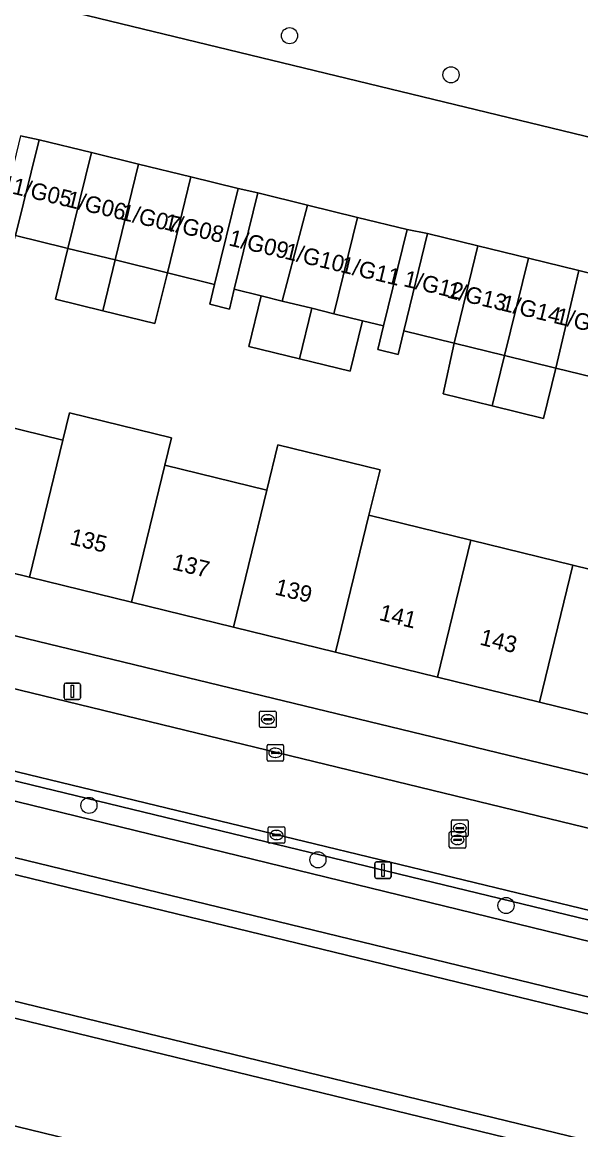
# Model space of a CAD drawing. Extents: x 162803 to 163818, y 381639 to 382475.
# Drawn here: x 163586.7 to 163620.5, y 382239.1 to 382306.2 of the extents above; entities that cross this region are included whole.
import ezdxf

# ---------------------------------------------------------------- set-up
doc = ezdxf.new("R2010")
doc.units = 0
for name, color, linetype in [('IMGEO_Boom', 7, 'Continuous'), ('IMGEO_Brandkraan', 7, 'Continuous'), ('IMGEO_Erf', 7, 'Continuous'), ('IMGEO_Gemengd_bos', 7, 'Continuous'), ('IMGEO_Groenvoorziening', 7, 'Continuous'), ('IMGEO_Haag', 7, 'Continuous'), ('IMGEO_Kolk', 7, 'Continuous'), ('IMGEO_Lichtmast', 7, 'Continuous'), ('IMGEO_Oever', 7, 'Continuous'), ('IMGEO_Pand', 7, 'Continuous'), ('IMGEO_Pand_nummerreeks', 7, 'Continuous'), ('IMGEO_Rijbaan_lokaal_open', 7, 'Continuous'), ('IMGEO_Rioolput', 7, 'Continuous'), ('IMGEO_Voetpad_open', 7, 'Continuous'), ('IMGEO_Waterloop', 7, 'Continuous')]:
    doc.layers.add(name, color=color, linetype=linetype)

msp = doc.modelspace()

# ---------------------------------------------------------------- linework, layer by layer
at = {"layer": 'IMGEO_Boom'}
for centre in [(163602.87, 382305.36), (163612.663, 382302.991), (163590.705, 382258.716), (163604.592, 382255.421), (163616, 382252.65)]:
    msp.add_circle(centre, 0.489, dxfattribs=at)
at = {"layer": 'IMGEO_Brandkraan'}
for p, q in [((163601.052, 382263.507), (163601.052, 382264.359)), ((163601.127, 382264.433), (163601.979, 382264.433)), ((163601.311, 382263.927), (163601.311, 382263.939)), ((163601.354, 382263.976), (163601.752, 382263.976)), ((163601.54, 382264.213), (163601.565, 382264.213)), ((163601.795, 382263.939), (163601.795, 382263.927)), ((163602.053, 382264.359), (163602.053, 382263.507)), ((163601.979, 382263.433), (163601.127, 382263.433)), ((163601.749, 382263.89), (163601.351, 382263.89)), ((163601.563, 382263.653), (163601.538, 382263.653))]:
    msp.add_line(p, q, dxfattribs=at)
for points in [[(163601.052, 382263.507), (163601.052, 382264.359)], [(163601.127, 382264.433), (163601.979, 382264.433)], [(163602.053, 382264.359), (163602.053, 382263.507)], [(163601.979, 382263.433), (163601.127, 382263.433)]]:
    msp.add_lwpolyline(points, dxfattribs=at)
for centre, radius, start, end in [((163601.129, 382264.357), 0.0765, 91.55205, 178.44795), ((163601.129, 382264.357), 0.0765, 91.55205, 178.44795), ((163601.351, 382263.936), 0.0403, 85.87752, 175.75265), ((163601.348, 382263.926), 0.0366, 178.93798, 274.71019), ((163601.752, 382263.933), 0.043, 264.86636, 352.45326), ((163601.756, 382263.938), 0.0386, 1.73085, 96.63898), ((163601.977, 382264.357), 0.0765, 1.55205, 88.44795), ((163601.977, 382264.357), 0.0765, 1.55205, 88.44795), ((163601.129, 382263.509), 0.0765, 181.55205, 268.44795), ((163601.129, 382263.509), 0.0765, 181.55205, 268.44795), ((163601.977, 382263.509), 0.0765, 271.55205, 358.44795), ((163601.977, 382263.509), 0.0765, 271.55205, 358.44795)]:
    msp.add_arc(centre, radius, start, end, dxfattribs=at)
for centre, major_axis, ratio, start_param, end_param in [((163601.539, 382263.933), (-0.387, 0.002), 0.722429, 4.712389, 7.853982), ((163601.564, 382263.933), (-0.39, 0.002), 0.717154, 1.570796, 4.712389)]:
    msp.add_ellipse(centre, major_axis=major_axis, ratio=ratio, start_param=start_param, end_param=end_param, dxfattribs=at)
at = {"layer": 'IMGEO_Erf'}
for points in [[(163622.014, 382284.485), (163619.015, 382285.219), (163618.267, 382282.165), (163615.16, 382282.926), (163612.179, 382283.656), (163612.854, 382286.728), (163609.801, 382287.475), (163609.448, 382286.035), (163608.223, 382286.335), (163608.575, 382287.775), (163607.29, 382288.09), (163606.54, 382285.027), (163603.472, 382285.778), (163600.404, 382286.53), (163601.154, 382289.592), (163599.515, 382289.993), (163599.222, 382288.791), (163598.029, 382289.082), (163598.325, 382290.292), (163595.465, 382290.992), (163594.711, 382287.914), (163591.54, 382288.691), (163588.675, 382289.393), (163589.429, 382292.47), (163589.278, 382292.507), (163586.263, 382293.245)], [(163582.941, 382282.355), (163589.126, 382280.84), (163589.532, 382282.5), (163595.718, 382280.986), (163595.312, 382279.326), (163601.497, 382277.812), (163602.17, 382280.562), (163608.356, 382279.048), (163607.683, 382276.298), (163613.868, 382274.784), (163620.054, 382273.269), (163626.239, 382271.755)]]:
    msp.add_lwpolyline(points, dxfattribs=at)
msp.add_lwpolyline([(163599.466, 382269.517), (163593.282, 382271.031), (163587.095, 382272.545), (163580.911, 382274.059), (163574.725, 382275.574), (163568.393, 382277.124), (163567.518, 382273.524), (163629.714, 382258.462), (163630.541, 382261.909), (163624.208, 382263.459), (163618.023, 382264.974), (163611.836, 382266.488), (163605.652, 382268.002)], close=True, dxfattribs=at)
at = {"layer": 'IMGEO_Gemengd_bos'}
msp.add_lwpolyline([(163586.764, 382307.529), (163636.405, 382295.498), (163637.222, 382298.834), (163637.98, 382301.952), (163641.104, 382301.192), (163641.048, 382300.96), (163648.287, 382299.241), (163648.348, 382299.493), (163656.625, 382297.479), (163687.83, 382289.624)], dxfattribs=at)
at = {"layer": 'IMGEO_Groenvoorziening'}
for points in [[(163669.753, 382240.472), (163649.074, 382245.565), (163648.937, 382244.999), (163648.57, 382243.743), (163622.957, 382250), (163572.066, 382262.432), (163568.209, 382263.389), (163565.277, 382264.101), (163545.588, 382268.883), (163545.89, 382269.973), (163546.035, 382270.573), (163541.443, 382271.692), (163539.235, 382272.14), (163539.063, 382271.42), (163536.938, 382272.02), (163535.091, 382271.692), (163535.459, 382271.612), (163534.615, 382268.088), (163605.062, 382250.972), (163735.758, 382219.218)], [(163707.145, 382216.427), (163572.981, 382249.028), (163532.411, 382258.886), (163531.388, 382254.612), (163535.729, 382253.427), (163535.203, 382251.5), (163541.473, 382250), (163579.42, 382240.924), (163584.824, 382239.627), (163594.965, 382237.167), (163634.005, 382227.697), (163640.982, 382226.025), (163657.455, 382221.482), (163699.164, 382211.305)], [(163657.455, 382221.482), (163640.982, 382226.025), (163634.005, 382227.697), (163594.965, 382237.167), (163584.824, 382239.627), (163579.42, 382240.924), (163541.473, 382250), (163535.203, 382251.5), (163534.813, 382250.071), (163534.364, 382250.18), (163534.446, 382250.487), (163533.461, 382250.718)]]:
    msp.add_lwpolyline(points, dxfattribs=at)
for points in [[(163581.099, 382261.439), (163581.234, 382261.984), (163579.352, 382262.439), (163579.211, 382261.897), (163568.47, 382264.5), (163568.209, 382263.389), (163572.066, 382262.432), (163622.957, 382250), (163648.57, 382243.743), (163648.937, 382244.999), (163630.706, 382249.417), (163629.057, 382249.817), (163626.325, 382250.479), (163623.369, 382251.195), (163623.5, 382251.765), (163621.835, 382252.168), (163621.711, 382251.597)], [(163581.234, 382261.984), (163581.099, 382261.439), (163621.711, 382251.597), (163621.835, 382252.168)]]:
    msp.add_lwpolyline(points, close=True, dxfattribs=at)
at = {"layer": 'IMGEO_Haag'}
msp.add_lwpolyline([(163581.234, 382261.984), (163581.099, 382261.439), (163621.711, 382251.597), (163621.835, 382252.168)], close=True, dxfattribs=at)
at = {"layer": 'IMGEO_Kolk'}
for p, q in [((163601.511, 382261.48), (163601.511, 382262.332)), ((163601.586, 382262.406), (163602.438, 382262.406)), ((163601.77, 382261.9), (163601.77, 382261.912)), ((163601.813, 382261.949), (163602.211, 382261.949)), ((163601.999, 382262.186), (163602.024, 382262.186)), ((163602.254, 382261.912), (163602.254, 382261.9)), ((163602.512, 382262.332), (163602.512, 382261.48)), ((163602.438, 382261.406), (163601.586, 382261.406)), ((163602.208, 382261.863), (163601.81, 382261.863)), ((163602.022, 382261.626), (163601.997, 382261.626)), ((163601.576, 382256.497), (163601.576, 382257.349)), ((163601.651, 382257.423), (163602.503, 382257.423)), ((163602.064, 382257.203), (163602.089, 382257.203)), ((163602.577, 382257.349), (163602.577, 382256.497)), ((163601.835, 382256.917), (163601.835, 382256.929)), ((163602.273, 382256.88), (163601.875, 382256.88)), ((163601.878, 382256.966), (163602.276, 382256.966)), ((163602.087, 382256.643), (163602.062, 382256.643)), ((163602.319, 382256.929), (163602.319, 382256.917)), ((163602.503, 382256.423), (163601.651, 382256.423))]:
    msp.add_line(p, q, dxfattribs=at)
for points in [[(163601.511, 382261.48), (163601.511, 382262.332)], [(163601.586, 382262.406), (163602.438, 382262.406)], [(163602.512, 382262.332), (163602.512, 382261.48)], [(163602.438, 382261.406), (163601.586, 382261.406)], [(163601.576, 382256.497), (163601.576, 382257.349)], [(163601.651, 382257.423), (163602.503, 382257.423)], [(163602.577, 382257.349), (163602.577, 382256.497)], [(163602.503, 382256.423), (163601.651, 382256.423)]]:
    msp.add_lwpolyline(points, dxfattribs=at)
for centre, radius, start, end in [((163601.588, 382262.33), 0.0765, 91.55205, 178.44795), ((163601.588, 382262.33), 0.0765, 91.55205, 178.44795), ((163601.81, 382261.909), 0.0403, 85.87752, 175.75265), ((163601.807, 382261.899), 0.0366, 178.93798, 274.71019), ((163602.211, 382261.906), 0.043, 264.86636, 352.45326), ((163602.215, 382261.911), 0.0386, 1.73085, 96.63898), ((163602.436, 382262.33), 0.0765, 1.55205, 88.44795), ((163602.436, 382262.33), 0.0765, 1.55205, 88.44795), ((163601.588, 382261.482), 0.0765, 181.55205, 268.44795), ((163601.588, 382261.482), 0.0765, 181.55205, 268.44795), ((163602.436, 382261.482), 0.0765, 271.55205, 358.44795), ((163602.436, 382261.482), 0.0765, 271.55205, 358.44795), ((163601.653, 382257.347), 0.0765, 91.55205, 178.44795), ((163601.653, 382257.347), 0.0765, 91.55205, 178.44795), ((163602.501, 382257.347), 0.0765, 1.55205, 88.44795), ((163602.501, 382257.347), 0.0765, 1.55205, 88.44795), ((163601.875, 382256.926), 0.0403, 85.87752, 175.75265), ((163601.872, 382256.916), 0.0366, 178.93798, 274.71019), ((163602.276, 382256.923), 0.043, 264.86636, 352.45326), ((163602.28, 382256.928), 0.0386, 1.73085, 96.63898), ((163601.653, 382256.499), 0.0765, 181.55205, 268.44795), ((163601.653, 382256.499), 0.0765, 181.55205, 268.44795), ((163602.501, 382256.499), 0.0765, 271.55205, 358.44795), ((163602.501, 382256.499), 0.0765, 271.55205, 358.44795)]:
    msp.add_arc(centre, radius, start, end, dxfattribs=at)
for centre, major_axis, ratio, start_param, end_param in [((163601.998, 382261.906), (-0.387, 0.002), 0.722429, 4.712389, 7.853982), ((163602.023, 382261.906), (-0.39, 0.002), 0.717154, 1.570796, 4.712389), ((163602.063, 382256.923), (-0.387, 0.002), 0.722429, 4.712389, 7.853982), ((163602.088, 382256.923), (-0.39, 0.002), 0.717154, 1.570796, 4.712389)]:
    msp.add_ellipse(centre, major_axis=major_axis, ratio=ratio, start_param=start_param, end_param=end_param, dxfattribs=at)
at = {"layer": 'IMGEO_Lichtmast'}
for p, q in [((163589.201, 382265.226), (163589.201, 382266.026)), ((163589.201, 382266.026), (163589.201, 382265.226)), ((163589.301, 382266.126), (163590.091, 382266.126)), ((163590.091, 382266.126), (163589.301, 382266.126)), ((163590.191, 382266.026), (163590.191, 382265.226)), ((163590.191, 382265.226), (163590.191, 382266.026)), ((163590.091, 382265.126), (163589.301, 382265.126)), ((163589.301, 382265.126), (163590.091, 382265.126)), ((163608.041, 382254.392), (163608.041, 382255.192)), ((163608.041, 382255.192), (163608.041, 382254.392)), ((163608.141, 382255.292), (163608.931, 382255.292)), ((163608.931, 382255.292), (163608.141, 382255.292)), ((163609.031, 382255.192), (163609.031, 382254.392)), ((163609.031, 382254.392), (163609.031, 382255.192)), ((163608.931, 382254.292), (163608.141, 382254.292)), ((163608.141, 382254.292), (163608.931, 382254.292))]:
    msp.add_line(p, q, dxfattribs=at)
for points in [[(163589.621, 382266.001), (163589.771, 382266.001), (163589.771, 382265.251), (163589.621, 382265.251), (163589.621, 382266.001)], [(163608.461, 382255.167), (163608.611, 382255.167), (163608.611, 382254.417), (163608.461, 382254.417), (163608.461, 382255.167)]]:
    msp.add_lwpolyline(points, dxfattribs=at)
for centre, start, end in [((163589.301, 382266.026), 90, 180), ((163589.301, 382266.026), 90, 180), ((163590.091, 382266.026), 0, 90), ((163590.091, 382266.026), 360, 90), ((163589.301, 382265.226), 180, 270), ((163589.301, 382265.226), 180, 270), ((163590.091, 382265.226), 270, 0), ((163590.091, 382265.226), 270, 0), ((163608.141, 382255.192), 90, 180), ((163608.141, 382255.192), 90, 180), ((163608.931, 382255.192), 0, 90), ((163608.931, 382255.192), 360, 90), ((163608.141, 382254.392), 180, 270), ((163608.141, 382254.392), 180, 270), ((163608.931, 382254.392), 270, 0), ((163608.931, 382254.392), 270, 0)]:
    msp.add_arc(centre, 0.1, start, end, dxfattribs=at)
at = {"layer": 'IMGEO_Oever'}
msp.add_lwpolyline([(163735.758, 382219.218), (163605.062, 382250.972), (163534.615, 382268.088), (163534.382, 382267.115), (163604.826, 382250), (163735.297, 382218.301)], dxfattribs=at)
msp.add_lwpolyline([(163573.217, 382250), (163532.644, 382259.859), (163532.411, 382258.886), (163572.981, 382249.028), (163707.145, 382216.427), (163707.186, 382216.598), (163707.025, 382216.641), (163706.023, 382217.729)], close=True, dxfattribs=at)
at = {"layer": 'IMGEO_Pand'}
for points in [[(163590.852, 382298.283), (163587.686, 382299.058), (163586.263, 382293.245), (163589.278, 382292.507), (163589.429, 382292.47)], [(163590.852, 382298.283), (163589.429, 382292.47), (163592.294, 382291.768), (163593.717, 382297.582)], [(163592.294, 382291.768), (163595.465, 382290.992), (163596.888, 382296.805), (163593.717, 382297.582)], [(163596.888, 382296.805), (163595.465, 382290.992), (163598.325, 382290.292), (163599.748, 382296.105)], [(163603.961, 382295.092), (163600.939, 382295.831), (163599.515, 382289.993), (163601.154, 382289.592), (163602.43, 382289.28)], [(163606.982, 382294.352), (163603.961, 382295.092), (163602.43, 382289.28), (163604.222, 382288.841), (163605.554, 382288.515)], [(163606.982, 382294.352), (163605.554, 382288.515), (163607.29, 382288.09), (163608.575, 382287.775), (163610.004, 382293.613)], [(163614.298, 382292.626), (163611.245, 382293.373), (163609.801, 382287.475), (163612.854, 382286.728)], [(163591.54, 382288.691), (163592.294, 382291.768), (163589.429, 382292.47), (163588.675, 382289.393)], [(163614.298, 382292.626), (163612.854, 382286.728), (163615.908, 382285.98), (163617.352, 382291.878)], [(163591.54, 382288.691), (163594.711, 382287.914), (163595.465, 382290.992), (163592.294, 382291.768)], [(163619.015, 382285.219), (163620.405, 382291.13), (163617.352, 382291.878), (163615.908, 382285.98)], [(163620.405, 382291.13), (163619.015, 382285.219), (163622.014, 382284.485), (163623.458, 382290.383)], [(163602.43, 382289.28), (163601.154, 382289.592), (163600.404, 382286.53), (163603.472, 382285.778), (163604.222, 382288.841)], [(163605.554, 382288.515), (163604.222, 382288.841), (163603.472, 382285.778), (163606.54, 382285.027), (163607.29, 382288.09)], [(163612.854, 382286.728), (163612.179, 382283.656), (163615.16, 382282.926), (163615.908, 382285.98)], [(163619.015, 382285.219), (163615.908, 382285.98), (163615.16, 382282.926), (163618.267, 382282.165)], [(163587.095, 382272.545), (163589.126, 382280.84), (163582.941, 382282.355), (163580.911, 382274.059)], [(163587.095, 382272.545), (163593.282, 382271.031), (163595.312, 382279.326), (163595.718, 382280.986), (163589.532, 382282.5), (163589.126, 382280.84)], [(163599.466, 382269.517), (163605.652, 382268.002), (163607.683, 382276.298), (163608.356, 382279.048), (163602.17, 382280.562), (163601.497, 382277.812)], [(163599.466, 382269.517), (163601.497, 382277.812), (163595.312, 382279.326), (163593.282, 382271.031)], [(163607.683, 382276.298), (163605.652, 382268.002), (163611.836, 382266.488), (163613.868, 382274.784)], [(163618.023, 382264.974), (163620.054, 382273.269), (163613.868, 382274.784), (163611.836, 382266.488)], [(163626.239, 382271.755), (163620.054, 382273.269), (163618.023, 382264.974), (163624.208, 382263.459)]]:
    msp.add_lwpolyline(points, close=True, dxfattribs=at)
at = {"layer": 'IMGEO_Rijbaan_lokaal_open'}
for points in [[(163636.405, 382295.498), (163586.764, 382307.529)], [(163586.55, 382299.29), (163587.686, 382299.058), (163590.852, 382298.283), (163593.717, 382297.582), (163596.888, 382296.805), (163599.748, 382296.105), (163600.939, 382295.831), (163603.961, 382295.092), (163606.982, 382294.352), (163610.004, 382293.613), (163611.245, 382293.373), (163614.298, 382292.626), (163617.352, 382291.878), (163620.405, 382291.13), (163623.458, 382290.383)]]:
    msp.add_lwpolyline(points, dxfattribs=at)
msp.add_lwpolyline([(163570.121, 382269.682), (163568.983, 382264.946), (163579.352, 382262.439), (163581.234, 382261.984), (163621.835, 382252.168), (163623.5, 382251.765), (163645.168, 382246.526), (163646.325, 382251.195), (163634.38, 382254.107), (163630.719, 382254.979)], close=True, dxfattribs=at)
at = {"layer": 'IMGEO_Rioolput'}
for p, q in [((163612.698, 382256.912), (163612.698, 382257.764)), ((163612.773, 382257.838), (163613.625, 382257.838)), ((163612.957, 382257.332), (163612.957, 382257.344)), ((163613.395, 382257.295), (163612.997, 382257.295)), ((163613, 382257.381), (163613.398, 382257.381)), ((163613.186, 382257.618), (163613.211, 382257.618)), ((163613.441, 382257.344), (163613.441, 382257.332)), ((163613.699, 382257.764), (163613.699, 382256.912)), ((163612.559, 382256.201), (163612.559, 382257.053)), ((163612.634, 382257.127), (163613.486, 382257.127)), ((163613.625, 382256.838), (163612.773, 382256.838)), ((163612.818, 382256.621), (163612.818, 382256.633)), ((163613.256, 382256.584), (163612.858, 382256.584)), ((163612.861, 382256.67), (163613.259, 382256.67)), ((163613.047, 382256.907), (163613.072, 382256.907)), ((163613.209, 382257.058), (163613.184, 382257.058)), ((163613.302, 382256.633), (163613.302, 382256.621)), ((163613.56, 382257.053), (163613.56, 382256.201)), ((163613.486, 382256.127), (163612.634, 382256.127)), ((163613.07, 382256.347), (163613.045, 382256.347))]:
    msp.add_line(p, q, dxfattribs=at)
for points in [[(163612.698, 382256.912), (163612.698, 382257.764)], [(163612.773, 382257.838), (163613.625, 382257.838)], [(163613.699, 382257.764), (163613.699, 382256.912)], [(163612.559, 382256.201), (163612.559, 382257.053)], [(163612.634, 382257.127), (163613.486, 382257.127)], [(163613.625, 382256.838), (163612.773, 382256.838)], [(163613.56, 382257.053), (163613.56, 382256.201)], [(163613.486, 382256.127), (163612.634, 382256.127)]]:
    msp.add_lwpolyline(points, dxfattribs=at)
for centre, radius, start, end in [((163612.775, 382257.762), 0.0765, 91.55205, 178.44795), ((163612.775, 382257.762), 0.0765, 91.55205, 178.44795), ((163612.997, 382257.341), 0.0403, 85.87752, 175.75265), ((163612.994, 382257.331), 0.0366, 178.93798, 274.71019), ((163613.398, 382257.338), 0.043, 264.86636, 352.45326), ((163613.402, 382257.343), 0.0386, 1.73085, 96.63898), ((163613.623, 382257.762), 0.0765, 1.55205, 88.44795), ((163613.623, 382257.762), 0.0765, 1.55205, 88.44795), ((163612.636, 382257.051), 0.0765, 91.55205, 178.44795), ((163612.636, 382257.051), 0.0765, 91.55205, 178.44795), ((163612.775, 382256.914), 0.0765, 181.55205, 268.44795), ((163612.775, 382256.914), 0.0765, 181.55205, 268.44795), ((163612.858, 382256.63), 0.0403, 85.87752, 175.75265), ((163612.855, 382256.62), 0.0366, 178.93798, 274.71019), ((163613.259, 382256.627), 0.043, 264.86636, 352.45326), ((163613.263, 382256.632), 0.0386, 1.73085, 96.63898), ((163613.484, 382257.051), 0.0765, 1.55205, 88.44795), ((163613.484, 382257.051), 0.0765, 1.55205, 88.44795), ((163613.623, 382256.914), 0.0765, 271.55205, 358.44795), ((163613.623, 382256.914), 0.0765, 271.55205, 358.44795), ((163612.636, 382256.203), 0.0765, 181.55205, 268.44795), ((163612.636, 382256.203), 0.0765, 181.55205, 268.44795), ((163613.484, 382256.203), 0.0765, 271.55205, 358.44795), ((163613.484, 382256.203), 0.0765, 271.55205, 358.44795)]:
    msp.add_arc(centre, radius, start, end, dxfattribs=at)
for centre, major_axis, ratio, start_param, end_param in [((163613.185, 382257.338), (-0.387, 0.002), 0.722429, 4.712389, 7.853982), ((163613.21, 382257.338), (-0.39, 0.002), 0.717154, 1.570796, 4.712389), ((163613.046, 382256.627), (-0.387, 0.002), 0.722429, 4.712389, 7.853982), ((163613.071, 382256.627), (-0.39, 0.002), 0.717154, 1.570796, 4.712389)]:
    msp.add_ellipse(centre, major_axis=major_axis, ratio=ratio, start_param=start_param, end_param=end_param, dxfattribs=at)
at = {"layer": 'IMGEO_Voetpad_open'}
for points in [[(163587.686, 382299.058), (163586.55, 382299.29), (163585.132, 382293.499), (163584.842, 382292.315), (163585.968, 382292.039), (163586.263, 382293.245)], [(163600.939, 382295.831), (163599.748, 382296.105), (163598.325, 382290.292), (163598.029, 382289.082), (163599.222, 382288.791), (163599.515, 382289.993)], [(163611.245, 382293.373), (163610.004, 382293.613), (163608.575, 382287.775), (163608.223, 382286.335), (163609.448, 382286.035), (163609.801, 382287.475)]]:
    msp.add_lwpolyline(points, close=True, dxfattribs=at)
for points in [[(163567.518, 382273.524), (163565.794, 382273.941), (163542.645, 382279.547), (163542.158, 382276.518), (163566.226, 382270.636), (163570.121, 382269.682), (163630.719, 382254.979), (163634.38, 382254.107), (163646.325, 382251.195), (163647.272, 382250.993)], [(163650.903, 382253.181), (163649.497, 382253.676), (163640.233, 382255.911), (163635.189, 382257.136), (163631.188, 382258.105), (163629.714, 382258.462), (163567.518, 382273.524)]]:
    msp.add_lwpolyline(points, dxfattribs=at)
at = {"layer": 'IMGEO_Waterloop'}
for points in [[(163735.297, 382218.301), (163604.826, 382250), (163534.382, 382267.115), (163534.028, 382267.199), (163532.149, 382267.647), (163530.502, 382268.038), (163527.797, 382268.683), (163525.433, 382269.246), (163523.921, 382269.606), (163517.501, 382271.135), (163517.192, 382271.209), (163500, 382275.378), (163323.016, 382318.299)], [(163321.322, 382311.196), (163500, 382267.589), (163515.373, 382263.837), (163515.722, 382263.757), (163522.089, 382262.29), (163523.567, 382261.95), (163528.706, 382260.766), (163530.338, 382260.39), (163532.31, 382259.936), (163532.644, 382259.859), (163573.217, 382250), (163706.023, 382217.729)]]:
    msp.add_lwpolyline(points, dxfattribs=at)

# ---------------------------------------------------------------- texts
at = {"layer": 'IMGEO_Pand_nummerreeks'}
for s, rotation, p in [('1/G05', 346.57302, (163586.001, 382295.797)), ('1/G06', 346.57302, (163589.285, 382295.013)), ('1/G07', 346.57302, (163592.569, 382294.229)), ('1/G08', 346.57302, (163595.201, 382293.638)), ('1/G09', 346.57302, (163599.134, 382292.661)), ('1/G10', 346.57302, (163602.513, 382291.855)), ('1/G11', 346.57302, (163605.901, 382291.046)), ('1/G12', 346.57302, (163609.733, 382290.189)), ('1/G13', 346.57302, (163612.362, 382289.504)), ('1/G14', 346.57302, (163615.646, 382288.72)), ('1/G15', 346.57302, (163618.93, 382287.936)), ('135', 346.24349, (163589.493, 382274.553)), ('137', 346.24349, (163595.708, 382273.031)), ('139', 346.24349, (163601.923, 382271.51)), ('141', 346.24349, (163608.249, 382269.961)), ('143', 346.24349, (163614.353, 382268.467))]:
    msp.add_text(s, height=1, rotation=rotation, dxfattribs=at).set_placement(p)

doc.saveas('drawing.dxf')
